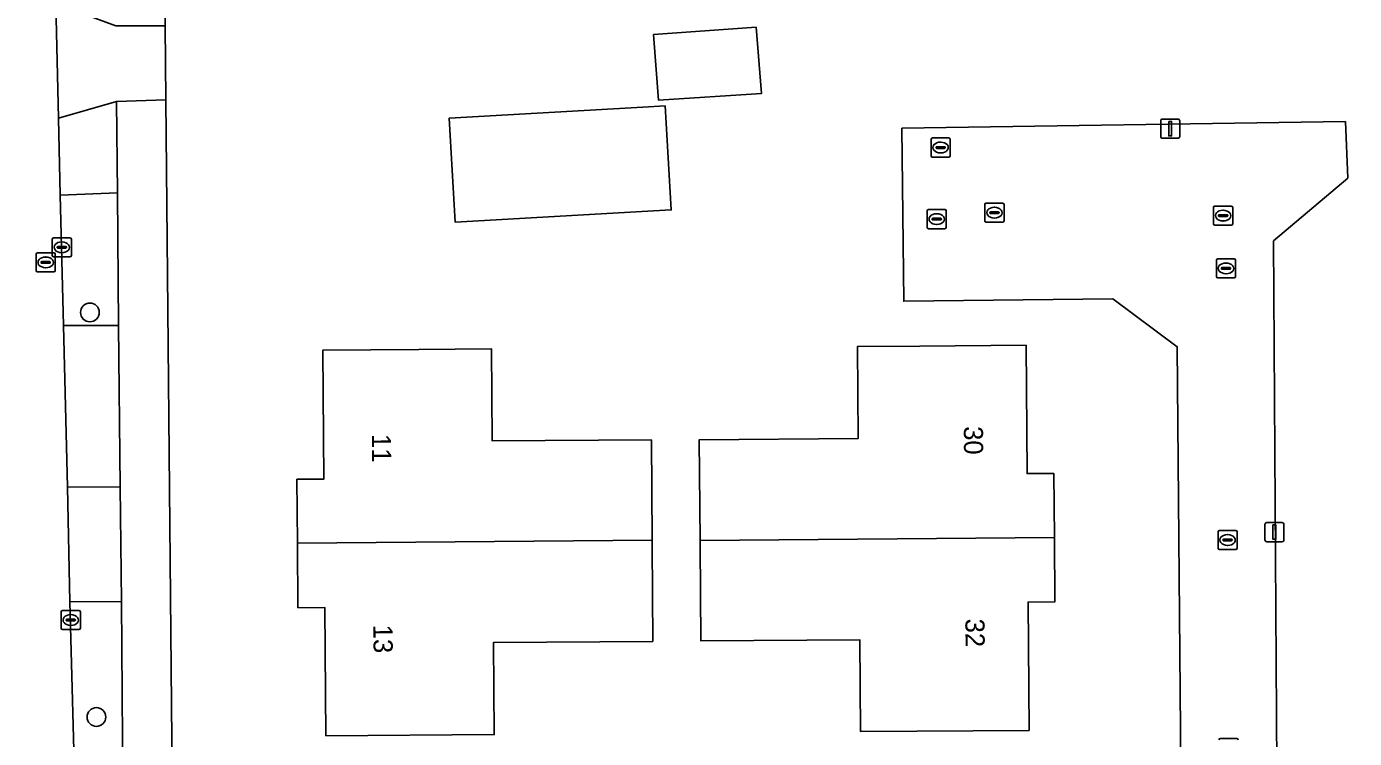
# Model space of a CAD drawing. Extents: x 157320 to 158835, y 386650 to 388491.
# Drawn here: x 157875.3 to 157944.6, y 387681.6 to 387718.8 of the extents above; entities that cross this region are included whole.
import ezdxf

# ---------------------------------------------------------------- set-up
doc = ezdxf.new("R2010")
doc.units = 0
for name, color, linetype in [('IMGEO_Boom', 7, 'Continuous'), ('IMGEO_Brandkraan', 7, 'Continuous'), ('IMGEO_Erf', 7, 'Continuous'), ('IMGEO_Groenvoorziening', 7, 'Continuous'), ('IMGEO_Kolk', 7, 'Continuous'), ('IMGEO_Lichtmast', 7, 'Continuous'), ('IMGEO_Pand', 7, 'Continuous'), ('IMGEO_Pand_nummerreeks', 7, 'Continuous'), ('IMGEO_Rijbaan_lokaal_gesloten', 7, 'Continuous'), ('IMGEO_Rijbaan_lokaal_open', 7, 'Continuous'), ('IMGEO_Rioolput', 7, 'Continuous'), ('IMGEO_Voetpad_open', 7, 'Continuous')]:
    doc.layers.add(name, color=color, linetype=linetype)

msp = doc.modelspace()

# ---------------------------------------------------------------- linework, layer by layer
at = {"layer": 'IMGEO_Boom'}
for centre in [(157878.62, 387703.847), (157878.959, 387682.736)]:
    msp.add_circle(centre, 0.489, dxfattribs=at)
at = {"layer": 'IMGEO_Brandkraan'}
for p, q in [((157922.524, 387712.022), (157922.524, 387712.874)), ((157922.599, 387712.948), (157923.451, 387712.948)), ((157923.525, 387712.874), (157923.525, 387712.022)), ((157922.783, 387712.442), (157922.783, 387712.454)), ((157923.221, 387712.405), (157922.823, 387712.405)), ((157922.826, 387712.491), (157923.224, 387712.491)), ((157923.035, 387712.168), (157923.01, 387712.168)), ((157923.012, 387712.728), (157923.037, 387712.728)), ((157923.267, 387712.454), (157923.267, 387712.442)), ((157923.451, 387711.948), (157922.599, 387711.948))]:
    msp.add_line(p, q, dxfattribs=at)
for points in [[(157922.524, 387712.022), (157922.524, 387712.874)], [(157922.599, 387712.948), (157923.451, 387712.948)], [(157923.525, 387712.874), (157923.525, 387712.022)], [(157923.451, 387711.948), (157922.599, 387711.948)]]:
    msp.add_lwpolyline(points, dxfattribs=at)
for centre, radius, start, end in [((157922.601, 387712.872), 0.0765, 91.55205, 178.44795), ((157922.601, 387712.872), 0.0765, 91.55205, 178.44795), ((157923.449, 387712.872), 0.0765, 1.55205, 88.44795), ((157923.449, 387712.872), 0.0765, 1.55205, 88.44795), ((157922.823, 387712.451), 0.0403, 85.87752, 175.75265), ((157922.82, 387712.441), 0.0366, 178.93798, 274.71019), ((157923.224, 387712.448), 0.043, 264.86636, 352.45326), ((157923.228, 387712.453), 0.0386, 1.73085, 96.63898), ((157922.601, 387712.024), 0.0765, 181.55205, 268.44795), ((157922.601, 387712.024), 0.0765, 181.55205, 268.44795), ((157923.449, 387712.024), 0.0765, 271.55205, 358.44795), ((157923.449, 387712.024), 0.0765, 271.55205, 358.44795)]:
    msp.add_arc(centre, radius, start, end, dxfattribs=at)
for centre, major_axis, ratio, start_param, end_param in [((157923.011, 387712.448), (-0.387, 0.002), 0.722429, 4.712389, 7.853982), ((157923.036, 387712.448), (-0.39, 0.002), 0.717154, 1.570796, 4.712389)]:
    msp.add_ellipse(centre, major_axis=major_axis, ratio=ratio, start_param=start_param, end_param=end_param, dxfattribs=at)
at = {"layer": 'IMGEO_Erf'}
msp.add_lwpolyline([(157879.753, 387772.965), (157881.386, 387750), (157882.31, 387736.704), (157882.388, 387735.931), (157882.547, 387718.802), (157882.583, 387714.932), (157882.685, 387703.982), (157882.918, 387679.673), (157935.559, 387680.067), (157935.373, 387702.056), (157932.007, 387704.554), (157921.102, 387704.43), (157921.002, 387713.451), (157944.155, 387713.802), (157944.281, 387710.855), (157940.402, 387707.577), (157940.566, 387680.099), (157969.955, 387680.292), (157978.794, 387680.35), (157978.925, 387666.151), (157979.338, 387606.891), (157992.207, 387607.036)], dxfattribs=at)
for points in [[(157913.403, 387718.718), (157913.671, 387715.26), (157908.294, 387714.926), (157908.045, 387718.342)], [(157908.65, 387714.627), (157908.96, 387709.189), (157897.687, 387708.546), (157897.378, 387713.984), (157907.473, 387714.56)], [(157899.621, 387697.137), (157907.93, 387697.192), (157907.964, 387691.957), (157907.966, 387691.681), (157907.999, 387686.681), (157899.69, 387686.626), (157899.722, 387681.821), (157890.942, 387681.763), (157890.874, 387688.452), (157889.478, 387688.44), (157889.451, 387691.811), (157889.425, 387695.143), (157890.831, 387695.154), (157890.78, 387701.884), (157895.78, 387701.917), (157899.589, 387701.942)], [(157928.96, 387692.099), (157928.988, 387688.747), (157927.592, 387688.735), (157927.642, 387682.041), (157918.843, 387681.973), (157918.805, 387686.771), (157910.509, 387686.706), (157910.469, 387691.706), (157910.467, 387691.947), (157910.426, 387697.201), (157918.722, 387697.267), (157918.684, 387702.065), (157921.936, 387702.091), (157927.481, 387702.134), (157927.534, 387695.437), (157928.933, 387695.448)]]:
    msp.add_lwpolyline(points, close=True, dxfattribs=at)
at = {"layer": 'IMGEO_Groenvoorziening'}
for points in [[(157880.009, 387714.853), (157876.975, 387713.985), (157877.075, 387709.954), (157880.053, 387710.082)], [(157880.053, 387710.082), (157877.075, 387709.954), (157877.244, 387703.161), (157880.118, 387703.164)], [(157880.118, 387703.164), (157877.244, 387703.161), (157877.453, 387694.721), (157880.196, 387694.742)], [(157880.351, 387676.76), (157880.274, 387688.771), (157877.579, 387688.752), (157877.862, 387677.795), (157879.008, 387677.318)]]:
    msp.add_lwpolyline(points, close=True, dxfattribs=at)
at = {"layer": 'IMGEO_Kolk'}
for p, q in [((157925.333, 387708.623), (157925.333, 387709.475)), ((157925.408, 387709.549), (157926.26, 387709.549)), ((157926.334, 387709.475), (157926.334, 387708.623)), ((157925.592, 387709.043), (157925.592, 387709.055)), ((157926.03, 387709.006), (157925.632, 387709.006)), ((157925.635, 387709.092), (157926.033, 387709.092)), ((157925.844, 387708.769), (157925.819, 387708.769)), ((157925.821, 387709.329), (157925.846, 387709.329)), ((157926.076, 387709.055), (157926.076, 387709.043)), ((157926.26, 387708.549), (157925.408, 387708.549)), ((157876.652, 387706.815), (157876.652, 387707.667)), ((157876.727, 387707.741), (157877.579, 387707.741)), ((157876.954, 387707.284), (157877.352, 387707.284)), ((157877.14, 387707.521), (157877.165, 387707.521)), ((157877.653, 387707.667), (157877.653, 387706.815)), ((157877.579, 387706.741), (157876.727, 387706.741)), ((157876.911, 387707.235), (157876.911, 387707.247)), ((157877.349, 387707.198), (157876.951, 387707.198)), ((157877.163, 387706.961), (157877.138, 387706.961)), ((157877.395, 387707.247), (157877.395, 387707.235)), ((157937.419, 387705.717), (157937.419, 387706.569)), ((157937.494, 387706.643), (157938.346, 387706.643)), ((157938.42, 387706.569), (157938.42, 387705.717)), ((157937.678, 387706.137), (157937.678, 387706.149)), ((157938.116, 387706.1), (157937.718, 387706.1)), ((157937.721, 387706.186), (157938.119, 387706.186)), ((157937.907, 387706.423), (157937.932, 387706.423)), ((157938.162, 387706.149), (157938.162, 387706.137)), ((157938.346, 387705.643), (157937.494, 387705.643)), ((157937.93, 387705.863), (157937.905, 387705.863)), ((157937.503, 387691.545), (157937.503, 387692.397)), ((157937.578, 387692.471), (157938.43, 387692.471)), ((157937.805, 387692.014), (157938.203, 387692.014)), ((157937.991, 387692.251), (157938.016, 387692.251)), ((157938.504, 387692.397), (157938.504, 387691.545)), ((157938.43, 387691.471), (157937.578, 387691.471)), ((157937.762, 387691.965), (157937.762, 387691.977)), ((157938.2, 387691.928), (157937.802, 387691.928)), ((157938.014, 387691.691), (157937.989, 387691.691)), ((157938.246, 387691.977), (157938.246, 387691.965)), ((157877.119, 387687.371), (157877.119, 387688.223)), ((157877.194, 387688.297), (157878.046, 387688.297)), ((157877.607, 387688.077), (157877.632, 387688.077)), ((157878.12, 387688.223), (157878.12, 387687.371)), ((157878.046, 387687.297), (157877.194, 387687.297)), ((157877.378, 387687.791), (157877.378, 387687.803)), ((157877.816, 387687.754), (157877.418, 387687.754)), ((157877.421, 387687.84), (157877.819, 387687.84)), ((157877.63, 387687.517), (157877.605, 387687.517)), ((157877.862, 387687.803), (157877.862, 387687.791)), ((157937.626, 387681.619), (157938.478, 387681.619))]:
    msp.add_line(p, q, dxfattribs=at)
for points in [[(157925.333, 387708.623), (157925.333, 387709.475)], [(157925.408, 387709.549), (157926.26, 387709.549)], [(157926.334, 387709.475), (157926.334, 387708.623)], [(157926.26, 387708.549), (157925.408, 387708.549)], [(157876.652, 387706.815), (157876.652, 387707.667)], [(157876.727, 387707.741), (157877.579, 387707.741)], [(157877.653, 387707.667), (157877.653, 387706.815)], [(157877.579, 387706.741), (157876.727, 387706.741)], [(157937.419, 387705.717), (157937.419, 387706.569)], [(157937.494, 387706.643), (157938.346, 387706.643)], [(157938.42, 387706.569), (157938.42, 387705.717)], [(157938.346, 387705.643), (157937.494, 387705.643)], [(157937.503, 387691.545), (157937.503, 387692.397)], [(157937.578, 387692.471), (157938.43, 387692.471)], [(157938.504, 387692.397), (157938.504, 387691.545)], [(157938.43, 387691.471), (157937.578, 387691.471)], [(157877.119, 387687.371), (157877.119, 387688.223)], [(157877.194, 387688.297), (157878.046, 387688.297)], [(157878.12, 387688.223), (157878.12, 387687.371)], [(157878.046, 387687.297), (157877.194, 387687.297)], [(157937.626, 387681.619), (157938.478, 387681.619)]]:
    msp.add_lwpolyline(points, dxfattribs=at)
for centre, radius, start, end in [((157925.41, 387709.473), 0.0765, 91.55205, 178.44795), ((157925.41, 387709.473), 0.0765, 91.55205, 178.44795), ((157926.258, 387709.473), 0.0765, 1.55205, 88.44795), ((157926.258, 387709.473), 0.0765, 1.55205, 88.44795), ((157925.632, 387709.052), 0.0403, 85.87752, 175.75265), ((157925.629, 387709.042), 0.0366, 178.93798, 274.71019), ((157926.033, 387709.049), 0.043, 264.86636, 352.45326), ((157926.037, 387709.054), 0.0386, 1.73085, 96.63898), ((157925.41, 387708.625), 0.0765, 181.55205, 268.44795), ((157925.41, 387708.625), 0.0765, 181.55205, 268.44795), ((157926.258, 387708.625), 0.0765, 271.55205, 358.44795), ((157926.258, 387708.625), 0.0765, 271.55205, 358.44795), ((157876.729, 387707.665), 0.0765, 91.55205, 178.44795), ((157876.729, 387707.665), 0.0765, 91.55205, 178.44795), ((157876.951, 387707.244), 0.0403, 85.87752, 175.75265), ((157877.356, 387707.246), 0.0386, 1.73085, 96.63898), ((157877.577, 387707.665), 0.0765, 1.55205, 88.44795), ((157877.577, 387707.665), 0.0765, 1.55205, 88.44795), ((157876.729, 387706.817), 0.0765, 181.55205, 268.44795), ((157876.729, 387706.817), 0.0765, 181.55205, 268.44795), ((157876.948, 387707.234), 0.0366, 178.93798, 274.71019), ((157877.352, 387707.241), 0.043, 264.86636, 352.45326), ((157877.577, 387706.817), 0.0765, 271.55205, 358.44795), ((157877.577, 387706.817), 0.0765, 271.55205, 358.44795), ((157937.496, 387706.567), 0.0765, 91.55205, 178.44795), ((157937.496, 387706.567), 0.0765, 91.55205, 178.44795), ((157938.344, 387706.567), 0.0765, 1.55205, 88.44795), ((157938.344, 387706.567), 0.0765, 1.55205, 88.44795), ((157937.718, 387706.146), 0.0403, 85.87752, 175.75265), ((157937.715, 387706.136), 0.0366, 178.93798, 274.71019), ((157938.119, 387706.143), 0.043, 264.86636, 352.45326), ((157938.123, 387706.148), 0.0386, 1.73085, 96.63898), ((157937.496, 387705.719), 0.0765, 181.55205, 268.44795), ((157937.496, 387705.719), 0.0765, 181.55205, 268.44795), ((157938.344, 387705.719), 0.0765, 271.55205, 358.44795), ((157938.344, 387705.719), 0.0765, 271.55205, 358.44795), ((157937.58, 387692.395), 0.0765, 91.55205, 178.44795), ((157937.58, 387692.395), 0.0765, 91.55205, 178.44795), ((157937.802, 387691.974), 0.0403, 85.87752, 175.75265), ((157938.207, 387691.976), 0.0386, 1.73085, 96.63898), ((157938.428, 387692.395), 0.0765, 1.55205, 88.44795), ((157938.428, 387692.395), 0.0765, 1.55205, 88.44795), ((157937.58, 387691.547), 0.0765, 181.55205, 268.44795), ((157937.58, 387691.547), 0.0765, 181.55205, 268.44795), ((157937.799, 387691.964), 0.0366, 178.93798, 274.71019), ((157938.203, 387691.971), 0.043, 264.86636, 352.45326), ((157938.428, 387691.547), 0.0765, 271.55205, 358.44795), ((157938.428, 387691.547), 0.0765, 271.55205, 358.44795), ((157877.196, 387688.221), 0.0765, 91.55205, 178.44795), ((157877.196, 387688.221), 0.0765, 91.55205, 178.44795), ((157878.044, 387688.221), 0.0765, 1.55205, 88.44795), ((157878.044, 387688.221), 0.0765, 1.55205, 88.44795), ((157877.196, 387687.373), 0.0765, 181.55205, 268.44795), ((157877.196, 387687.373), 0.0765, 181.55205, 268.44795), ((157877.418, 387687.8), 0.0403, 85.87752, 175.75265), ((157877.415, 387687.79), 0.0366, 178.93798, 274.71019), ((157877.819, 387687.797), 0.043, 264.86636, 352.45326), ((157877.823, 387687.802), 0.0386, 1.73085, 96.63898), ((157878.044, 387687.373), 0.0765, 271.55205, 358.44795), ((157878.044, 387687.373), 0.0765, 271.55205, 358.44795), ((157937.628, 387681.543), 0.0765, 91.55205, 178.44795), ((157937.628, 387681.543), 0.0765, 91.55205, 178.44795), ((157938.476, 387681.543), 0.0765, 1.55205, 88.44795), ((157938.476, 387681.543), 0.0765, 1.55205, 88.44795)]:
    msp.add_arc(centre, radius, start, end, dxfattribs=at)
for centre, major_axis, ratio, start_param, end_param in [((157925.82, 387709.049), (-0.387, 0.002), 0.722429, 4.712389, 7.853982), ((157925.845, 387709.049), (-0.39, 0.002), 0.717154, 1.570796, 4.712389), ((157877.139, 387707.241), (-0.387, 0.002), 0.722429, 4.712389, 7.853982), ((157877.164, 387707.241), (-0.39, 0.002), 0.717154, 1.570796, 4.712389), ((157937.906, 387706.143), (-0.387, 0.002), 0.722429, 4.712389, 7.853982), ((157937.931, 387706.143), (-0.39, 0.002), 0.717154, 1.570796, 4.712389), ((157937.99, 387691.971), (-0.387, 0.002), 0.722429, 4.712389, 7.853982), ((157938.015, 387691.971), (-0.39, 0.002), 0.717154, 1.570796, 4.712389), ((157877.606, 387687.797), (-0.387, 0.002), 0.722429, 4.712389, 7.853982), ((157877.631, 387687.797), (-0.39, 0.002), 0.717154, 1.570796, 4.712389)]:
    msp.add_ellipse(centre, major_axis=major_axis, ratio=ratio, start_param=start_param, end_param=end_param, dxfattribs=at)
at = {"layer": 'IMGEO_Lichtmast'}
for p, q in [((157934.513, 387713.031), (157934.513, 387713.831)), ((157934.513, 387713.831), (157934.513, 387713.031)), ((157934.613, 387713.931), (157935.403, 387713.931)), ((157935.403, 387713.931), (157934.613, 387713.931)), ((157935.503, 387713.831), (157935.503, 387713.031)), ((157935.503, 387713.031), (157935.503, 387713.831)), ((157935.403, 387712.931), (157934.613, 387712.931)), ((157934.613, 387712.931), (157935.403, 387712.931)), ((157939.952, 387691.983), (157939.952, 387692.783)), ((157939.952, 387692.783), (157939.952, 387691.983)), ((157940.052, 387692.883), (157940.842, 387692.883)), ((157940.842, 387692.883), (157940.052, 387692.883)), ((157940.942, 387692.783), (157940.942, 387691.983)), ((157940.942, 387691.983), (157940.942, 387692.783)), ((157940.842, 387691.883), (157940.052, 387691.883)), ((157940.052, 387691.883), (157940.842, 387691.883))]:
    msp.add_line(p, q, dxfattribs=at)
for points in [[(157934.933, 387713.806), (157935.083, 387713.806), (157935.083, 387713.056), (157934.933, 387713.056), (157934.933, 387713.806)], [(157940.372, 387692.758), (157940.522, 387692.758), (157940.522, 387692.008), (157940.372, 387692.008), (157940.372, 387692.758)]]:
    msp.add_lwpolyline(points, dxfattribs=at)
for centre, start, end in [((157934.613, 387713.831), 90, 180), ((157934.613, 387713.831), 90, 180), ((157935.403, 387713.831), 0, 90), ((157935.403, 387713.831), 360, 90), ((157934.613, 387713.031), 180, 270), ((157934.613, 387713.031), 180, 270), ((157935.403, 387713.031), 270, 0), ((157935.403, 387713.031), 270, 0), ((157940.052, 387692.783), 90, 180), ((157940.052, 387692.783), 90, 180), ((157940.842, 387692.783), 0, 90), ((157940.842, 387692.783), 360, 90), ((157940.052, 387691.983), 180, 270), ((157940.052, 387691.983), 180, 270), ((157940.842, 387691.983), 270, 0), ((157940.842, 387691.983), 270, 0)]:
    msp.add_arc(centre, 0.1, start, end, dxfattribs=at)
at = {"layer": 'IMGEO_Pand'}
for points in [[(157913.403, 387718.718), (157908.045, 387718.342), (157908.294, 387714.926), (157913.671, 387715.26)], [(157908.65, 387714.627), (157907.473, 387714.56), (157897.378, 387713.984), (157897.687, 387708.546), (157908.96, 387709.189)], [(157907.964, 387691.957), (157907.93, 387697.192), (157899.621, 387697.137), (157899.589, 387701.942), (157895.78, 387701.917), (157890.78, 387701.884), (157890.831, 387695.154), (157889.425, 387695.143), (157889.451, 387691.811)], [(157910.467, 387691.947), (157928.96, 387692.099), (157928.933, 387695.448), (157927.534, 387695.437), (157927.481, 387702.134), (157921.936, 387702.091), (157918.684, 387702.065), (157918.722, 387697.267), (157910.426, 387697.201)], [(157910.467, 387691.947), (157910.469, 387691.706), (157910.509, 387686.706), (157918.805, 387686.771), (157918.843, 387681.973), (157927.642, 387682.041), (157927.592, 387688.735), (157928.988, 387688.747), (157928.96, 387692.099)], [(157907.964, 387691.957), (157889.451, 387691.811), (157889.478, 387688.44), (157890.874, 387688.452), (157890.942, 387681.763), (157899.722, 387681.821), (157899.69, 387686.626), (157907.999, 387686.681), (157907.966, 387691.681)]]:
    msp.add_lwpolyline(points, close=True, dxfattribs=at)
at = {"layer": 'IMGEO_Rijbaan_lokaal_gesloten'}
for points in [[(157877.453, 387694.721), (157877.244, 387703.161), (157877.075, 387709.954), (157876.975, 387713.985), (157876.844, 387719.952), (157876.663, 387726.746), (157876.648, 387727.355), (157876.422, 387736.234), (157876.308, 387740.701), (157876.179, 387745.801), (157876.072, 387750), (157875.619, 387768.476), (157875.607, 387769.781), (157875.48, 387774.362), (157875.445, 387775.846), (157875.312, 387780.196)], [(157878.467, 387632.918), (157878.634, 387635.904), (157878.73, 387639.694), (157878.729, 387641.645), (157878.541, 387650.182), (157878.18, 387663.64), (157878.056, 387669.461), (157877.862, 387677.795), (157877.579, 387688.752), (157877.453, 387694.721)]]:
    msp.add_lwpolyline(points, dxfattribs=at)
at = {"layer": 'IMGEO_Rijbaan_lokaal_open'}
for points in [[(157882.547, 387718.802), (157879.965, 387718.797), (157876.844, 387719.952), (157876.975, 387713.985), (157880.009, 387714.853), (157882.583, 387714.932)], [(157940.566, 387680.099), (157940.402, 387707.577), (157944.281, 387710.855), (157944.155, 387713.802), (157921.002, 387713.451), (157921.102, 387704.43), (157932.007, 387704.554), (157935.373, 387702.056), (157935.559, 387680.067)]]:
    msp.add_lwpolyline(points, close=True, dxfattribs=at)
at = {"layer": 'IMGEO_Rioolput'}
for p, q in [((157937.344, 387709.394), (157938.196, 387709.394)), ((157922.319, 387708.287), (157922.319, 387709.139)), ((157922.394, 387709.213), (157923.246, 387709.213)), ((157922.578, 387708.707), (157922.578, 387708.719)), ((157923.016, 387708.67), (157922.618, 387708.67)), ((157922.621, 387708.756), (157923.019, 387708.756)), ((157922.807, 387708.993), (157922.832, 387708.993)), ((157923.062, 387708.719), (157923.062, 387708.707)), ((157923.32, 387709.139), (157923.32, 387708.287)), ((157937.269, 387708.468), (157937.269, 387709.32)), ((157937.528, 387708.888), (157937.528, 387708.9)), ((157937.966, 387708.851), (157937.568, 387708.851)), ((157937.571, 387708.937), (157937.969, 387708.937)), ((157937.757, 387709.174), (157937.782, 387709.174)), ((157938.012, 387708.9), (157938.012, 387708.888)), ((157938.27, 387709.32), (157938.27, 387708.468)), ((157923.246, 387708.213), (157922.394, 387708.213)), ((157922.83, 387708.433), (157922.805, 387708.433)), ((157938.196, 387708.394), (157937.344, 387708.394)), ((157937.78, 387708.614), (157937.755, 387708.614)), ((157875.81, 387706.03), (157875.81, 387706.882)), ((157875.885, 387706.956), (157876.737, 387706.956)), ((157876.298, 387706.736), (157876.323, 387706.736)), ((157876.811, 387706.882), (157876.811, 387706.03)), ((157876.737, 387705.956), (157875.885, 387705.956)), ((157876.069, 387706.45), (157876.069, 387706.462)), ((157876.507, 387706.413), (157876.109, 387706.413)), ((157876.112, 387706.499), (157876.51, 387706.499)), ((157876.321, 387706.176), (157876.296, 387706.176)), ((157876.553, 387706.462), (157876.553, 387706.45))]:
    msp.add_line(p, q, dxfattribs=at)
for points in [[(157937.344, 387709.394), (157938.196, 387709.394)], [(157922.319, 387708.287), (157922.319, 387709.139)], [(157922.394, 387709.213), (157923.246, 387709.213)], [(157923.32, 387709.139), (157923.32, 387708.287)], [(157937.269, 387708.468), (157937.269, 387709.32)], [(157938.27, 387709.32), (157938.27, 387708.468)], [(157923.246, 387708.213), (157922.394, 387708.213)], [(157938.196, 387708.394), (157937.344, 387708.394)], [(157875.81, 387706.03), (157875.81, 387706.882)], [(157875.885, 387706.956), (157876.737, 387706.956)], [(157876.811, 387706.882), (157876.811, 387706.03)], [(157876.737, 387705.956), (157875.885, 387705.956)]]:
    msp.add_lwpolyline(points, dxfattribs=at)
for centre, radius, start, end in [((157937.346, 387709.318), 0.0765, 91.55205, 178.44795), ((157937.346, 387709.318), 0.0765, 91.55205, 178.44795), ((157938.194, 387709.318), 0.0765, 1.55205, 88.44795), ((157938.194, 387709.318), 0.0765, 1.55205, 88.44795), ((157922.396, 387709.137), 0.0765, 91.55205, 178.44795), ((157922.396, 387709.137), 0.0765, 91.55205, 178.44795), ((157922.618, 387708.716), 0.0403, 85.87752, 175.75265), ((157922.615, 387708.706), 0.0366, 178.93798, 274.71019), ((157923.019, 387708.713), 0.043, 264.86636, 352.45326), ((157923.023, 387708.718), 0.0386, 1.73085, 96.63898), ((157923.244, 387709.137), 0.0765, 1.55205, 88.44795), ((157923.244, 387709.137), 0.0765, 1.55205, 88.44795), ((157937.568, 387708.897), 0.0403, 85.87752, 175.75265), ((157937.565, 387708.887), 0.0366, 178.93798, 274.71019), ((157937.969, 387708.894), 0.043, 264.86636, 352.45326), ((157937.973, 387708.899), 0.0386, 1.73085, 96.63898), ((157922.396, 387708.289), 0.0765, 181.55205, 268.44795), ((157922.396, 387708.289), 0.0765, 181.55205, 268.44795), ((157923.244, 387708.289), 0.0765, 271.55205, 358.44795), ((157923.244, 387708.289), 0.0765, 271.55205, 358.44795), ((157937.346, 387708.47), 0.0765, 181.55205, 268.44795), ((157937.346, 387708.47), 0.0765, 181.55205, 268.44795), ((157938.194, 387708.47), 0.0765, 271.55205, 358.44795), ((157938.194, 387708.47), 0.0765, 271.55205, 358.44795), ((157875.887, 387706.88), 0.0765, 91.55205, 178.44795), ((157875.887, 387706.88), 0.0765, 91.55205, 178.44795), ((157876.735, 387706.88), 0.0765, 1.55205, 88.44795), ((157876.735, 387706.88), 0.0765, 1.55205, 88.44795), ((157875.887, 387706.032), 0.0765, 181.55205, 268.44795), ((157875.887, 387706.032), 0.0765, 181.55205, 268.44795), ((157876.109, 387706.459), 0.0403, 85.87752, 175.75265), ((157876.106, 387706.449), 0.0366, 178.93798, 274.71019), ((157876.51, 387706.456), 0.043, 264.86636, 352.45326), ((157876.514, 387706.461), 0.0386, 1.73085, 96.63898), ((157876.735, 387706.032), 0.0765, 271.55205, 358.44795), ((157876.735, 387706.032), 0.0765, 271.55205, 358.44795)]:
    msp.add_arc(centre, radius, start, end, dxfattribs=at)
for centre, major_axis, ratio, start_param, end_param in [((157922.806, 387708.713), (-0.387, 0.002), 0.722429, 4.712389, 7.853982), ((157922.831, 387708.713), (-0.39, 0.002), 0.717154, 1.570796, 4.712389), ((157937.756, 387708.894), (-0.387, 0.002), 0.722429, 4.712389, 7.853982), ((157937.781, 387708.894), (-0.39, 0.002), 0.717154, 1.570796, 4.712389), ((157876.297, 387706.456), (-0.387, 0.002), 0.722429, 4.712389, 7.853982), ((157876.322, 387706.456), (-0.39, 0.002), 0.717154, 1.570796, 4.712389)]:
    msp.add_ellipse(centre, major_axis=major_axis, ratio=ratio, start_param=start_param, end_param=end_param, dxfattribs=at)
at = {"layer": 'IMGEO_Voetpad_open'}
for points in [[(157882.685, 387703.982), (157882.583, 387714.932), (157880.009, 387714.853), (157880.053, 387710.082), (157880.118, 387703.164), (157880.196, 387694.742), (157880.274, 387688.771), (157880.351, 387676.76), (157882.95, 387676.751), (157882.918, 387679.673)], [(157880.196, 387694.742), (157877.453, 387694.721), (157877.579, 387688.752), (157880.274, 387688.771)]]:
    msp.add_lwpolyline(points, close=True, dxfattribs=at)

# ---------------------------------------------------------------- texts
at = {"layer": 'IMGEO_Pand_nummerreeks'}
for s, rotation, p in [('30', 270.45909, (157924.234, 387697.908)), ('11', 270.46129, (157893.335, 387697.495)), ('13', 270.46129, (157893.415, 387687.549)), ('32', 270.45909, (157924.315, 387687.867))]:
    msp.add_text(s, height=1, rotation=rotation, dxfattribs=at).set_placement(p)

doc.saveas('drawing.dxf')
